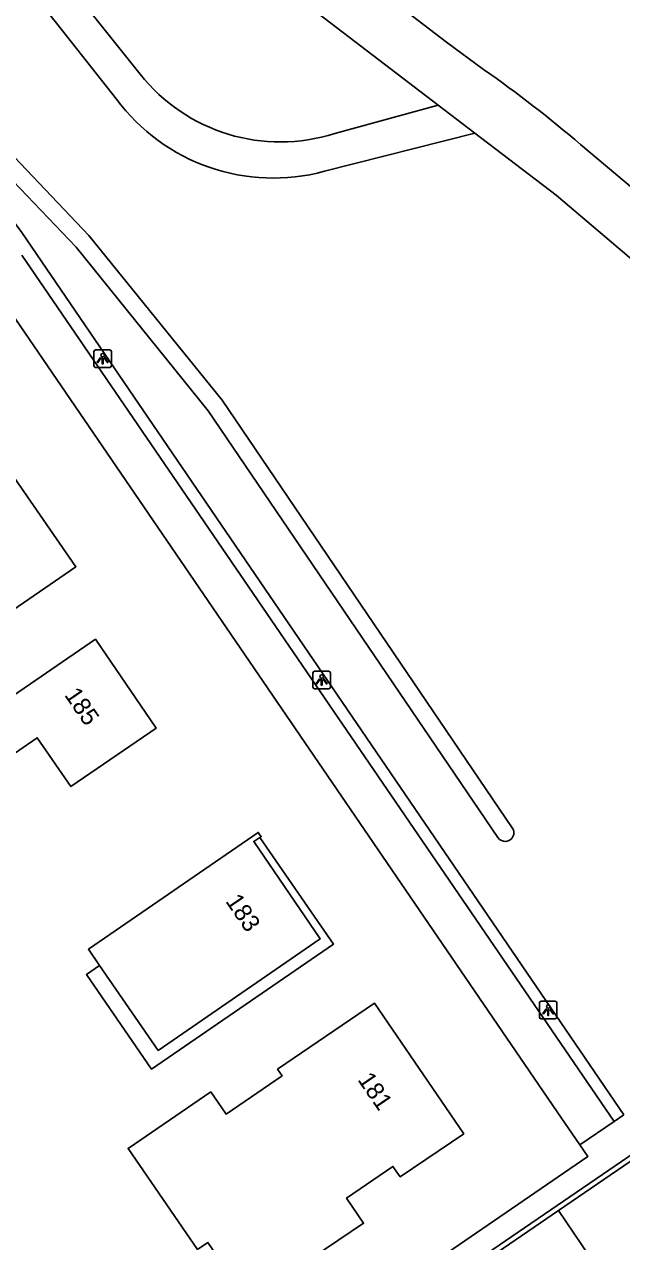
# Model space of a CAD drawing. Extents: x 155275 to 156263, y 382654 to 383635.
# Drawn here: x 155515.5 to 155549.6, y 383367.5 to 383436.9 of the extents above; entities that cross this region are included whole.
import ezdxf

# ---------------------------------------------------------------- set-up
doc = ezdxf.new("R2010")
doc.units = 0
for name, color, linetype in [('IMGEO_Fietspad_gesloten', 7, 'Continuous'), ('IMGEO_Greppel_droge_sloot', 7, 'Continuous'), ('IMGEO_Haag', 7, 'Continuous'), ('IMGEO_Lichtpunt', 7, 'Continuous'), ('IMGEO_Pand', 7, 'Continuous'), ('IMGEO_Pand_nummerreeks', 7, 'Continuous'), ('IMGEO_Pand_overbouw', 7, 'Continuous'), ('IMGEO_Rijbaan_lokaal_open', 7, 'Continuous'), ('IMGEO_Voetpad_halfverhard', 7, 'Continuous'), ('IMGEO_Voetpad_open', 7, 'Continuous')]:
    doc.layers.add(name, color=color, linetype=linetype)

msp = doc.modelspace()

# ---------------------------------------------------------------- linework, layer by layer
at = {"layer": 'IMGEO_Fietspad_gesloten'}
for points in [[(155521.739, 383449.967), (155531.359, 383442.207), (155539.572, 383435.878), (155541.698, 383434.327)], [(155519.768, 383447.575), (155529.931, 383439.333), (155539.112, 383432.294)], [(155539.112, 383432.294), (155541.2, 383430.694)], [(155541.2, 383430.694), (155545.826, 383427.147), (155560.459, 383414.713)], [(155547.221, 383430.048), (155553.146, 383425.07), (155565.982, 383413.832), (155570.236, 383409.747)]]:
    msp.add_lwpolyline(points, dxfattribs=at)
msp.add_arc((155499.301, 383373.901), 73.816, 49.52037, 54.94544, dxfattribs=at)
at = {"layer": 'IMGEO_Greppel_droge_sloot'}
for points in [[(155453.729, 383426.846), (155458.081, 383430.831), (155464.292, 383435.345), (155470.183, 383437.967), (155477.125, 383440.332), (155486.287, 383442.257), (155493.3, 383441.84), (155493.552, 383443.85), (155495.687, 383451.36), (155497.455, 383459.492), (155498.433, 383459.28), (155496.657, 383451.116), (155494.534, 383443.65), (155494.29, 383441.695), (155497.342, 383441.159), (155502.621, 383439.454), (155507.059, 383436.762), (155513.156, 383431.198), (155519.201, 383424.86), (155526.789, 383415.469), (155543.332, 383391.062)], [(155542.513, 383390.502), (155525.998, 383414.857), (155518.463, 383424.185), (155512.469, 383430.471), (155506.497, 383435.933), (155502.257, 383438.52), (155497.134, 383440.18), (155493.452, 383440.83), (155486.426, 383441.264), (155477.419, 383439.376), (155470.567, 383437.043), (155464.837, 383434.504), (155458.735, 383430.074), (155454.436, 383426.138), (155444.748, 383416.176), (155438.012, 383408.306), (155433.062, 383401.882), (155430.509, 383396.359), (155429.72, 383397.034), (155432.178, 383402.352), (155437.228, 383408.926), (155443.998, 383416.838), (155453.729, 383426.846)]]:
    msp.add_lwpolyline(points, dxfattribs=at)
msp.add_arc((155542.924, 383390.78), 0.496, 214.10377, 34.6218, dxfattribs=at)
at = {"layer": 'IMGEO_Haag'}
msp.add_lwpolyline([(155515.668, 383424.609), (155549.681, 383374.692)], dxfattribs=at)
msp.add_arc((155486.65, 383404.252), 35.447, 35.05036, 65.16243, dxfattribs=at)
at = {"layer": 'IMGEO_Lichtpunt'}
for p, q in [((155520.386, 383418.328), (155519.578, 383418.328)), ((155520.386, 383418.328), (155519.578, 383418.328)), ((155519.484, 383418.233), (155519.484, 383417.426)), ((155519.484, 383418.233), (155519.484, 383417.426)), ((155520.48, 383417.426), (155520.48, 383418.233)), ((155520.48, 383417.426), (155520.48, 383418.233)), ((155519.578, 383417.332), (155520.386, 383417.332)), ((155519.578, 383417.332), (155520.386, 383417.332)), ((155531.968, 383399.901), (155531.968, 383399.094)), ((155531.968, 383399.901), (155531.968, 383399.094)), ((155532.87, 383399.996), (155532.062, 383399.996)), ((155532.87, 383399.996), (155532.062, 383399.996)), ((155532.964, 383399.094), (155532.964, 383399.901)), ((155532.964, 383399.094), (155532.964, 383399.901)), ((155532.062, 383399), (155532.87, 383399)), ((155532.062, 383399), (155532.87, 383399)), ((155544.881, 383381.07), (155544.881, 383380.263)), ((155544.881, 383381.07), (155544.881, 383380.263)), ((155545.783, 383381.165), (155544.975, 383381.165)), ((155545.783, 383381.165), (155544.975, 383381.165)), ((155545.877, 383380.263), (155545.877, 383381.07)), ((155545.877, 383380.263), (155545.877, 383381.07)), ((155544.975, 383380.169), (155545.783, 383380.169)), ((155544.975, 383380.169), (155545.783, 383380.169))]:
    msp.add_line(p, q, dxfattribs=at)
for points in [[(155519.858, 383417.897), (155519.897, 383417.869), (155519.709, 383417.607), (155519.671, 383417.634), (155519.858, 383417.897)], [(155519.96, 383417.849), (155520.007, 383417.849), (155520.007, 383417.527), (155519.96, 383417.527), (155519.96, 383417.849)], [(155520.07, 383417.869), (155520.108, 383417.896), (155520.295, 383417.634), (155520.256, 383417.606), (155520.07, 383417.869)], [(155532.342, 383399.565), (155532.381, 383399.537), (155532.193, 383399.275), (155532.155, 383399.302), (155532.342, 383399.565)], [(155532.444, 383399.517), (155532.491, 383399.517), (155532.491, 383399.195), (155532.444, 383399.195), (155532.444, 383399.517)], [(155532.554, 383399.537), (155532.592, 383399.564), (155532.779, 383399.302), (155532.74, 383399.274), (155532.554, 383399.537)], [(155545.255, 383380.734), (155545.294, 383380.706), (155545.106, 383380.444), (155545.068, 383380.471), (155545.255, 383380.734)], [(155545.357, 383380.686), (155545.404, 383380.686), (155545.404, 383380.364), (155545.357, 383380.364), (155545.357, 383380.686)], [(155545.467, 383380.706), (155545.505, 383380.733), (155545.692, 383380.471), (155545.653, 383380.443), (155545.467, 383380.706)]]:
    msp.add_lwpolyline(points, dxfattribs=at)
for centre in [(155519.983, 383418.031), (155532.467, 383399.699), (155545.38, 383380.868)]:
    msp.add_circle(centre, 0.0994, dxfattribs=at)
for centre, start, end in [((155519.578, 383418.233), 90, 180), ((155519.578, 383418.233), 90, 180), ((155520.386, 383418.233), 0, 90), ((155520.386, 383418.233), 0, 90), ((155519.578, 383417.426), 180, 270), ((155519.578, 383417.426), 180, 270), ((155520.386, 383417.426), 270, 0), ((155520.386, 383417.426), 270, 360), ((155532.062, 383399.901), 90, 180), ((155532.062, 383399.901), 90, 180), ((155532.87, 383399.901), 0, 90), ((155532.87, 383399.901), 0, 90), ((155532.062, 383399.094), 180, 270), ((155532.062, 383399.094), 180, 270), ((155532.87, 383399.094), 270, 0), ((155532.87, 383399.094), 270, 360), ((155544.975, 383381.07), 90, 180), ((155544.975, 383381.07), 90, 180), ((155545.783, 383381.07), 0, 90), ((155545.783, 383381.07), 0, 90), ((155544.975, 383380.263), 180, 270), ((155544.975, 383380.263), 180, 270), ((155545.783, 383380.263), 270, 0), ((155545.783, 383380.263), 270, 360)]:
    msp.add_arc(centre, 0.0946, start, end, dxfattribs=at)
at = {"layer": 'IMGEO_Pand'}
for points in [[(155510.267, 383409.294), (155510.912, 383408.273), (155511.975, 383409.005), (155514.947, 383411.051), (155518.458, 383405.953), (155509.237, 383399.612), (155508.502, 383400.709), (155505.106, 383398.349), (155503.684, 383400.395), (155501.197, 383398.717), (155499.148, 383401.755), (155510.267, 383409.294)], [(155505.518, 383393.64), (155506.202, 383392.642), (155519.565, 383401.82), (155523.038, 383396.757), (155518.173, 383393.42), (155516.254, 383396.205), (155512.485, 383393.619), (155514.397, 383390.832), (155504.404, 383383.975), (155500.254, 383390.035), (155505.518, 383393.64)], [(155519.802, 383383.211), (155519.166, 383384.133), (155528.85, 383390.802), (155529.018, 383390.555), (155528.945, 383390.509), (155528.595, 383390.287), (155532.382, 383384.737), (155523.149, 383378.365), (155519.802, 383383.211)], [(155526.141, 383376.01), (155527.017, 383374.731), (155530.21, 383376.916), (155529.956, 383377.288), (155535.469, 383381.06), (155540.564, 383373.614), (155536.948, 383371.146), (155536.527, 383371.748), (155533.881, 383369.944), (155534.854, 383368.501), (155531.221, 383366.05), (155530.798, 383366.654), (155527.861, 383364.648), (155525.985, 383367.397), (155525.389, 383367.003), (155521.434, 383372.77), (155526.141, 383376.01)]]:
    msp.add_lwpolyline(points, dxfattribs=at)
at = {"layer": 'IMGEO_Pand_overbouw'}
msp.add_lwpolyline([(155528.945, 383390.509), (155528.595, 383390.287), (155532.382, 383384.737), (155523.149, 383378.365), (155519.802, 383383.211), (155519.053, 383382.695), (155522.762, 383377.297), (155533.147, 383384.432)], close=True, dxfattribs=at)
at = {"layer": 'IMGEO_Rijbaan_lokaal_open'}
for points in [[(155600.872, 383406.808), (155545.973, 383369.225)], [(155517.529, 383350.104), (155580.501, 383393.203)], [(155545.973, 383369.225), (155512.791, 383346.508), (155450.858, 383304.106), (155413.779, 383278.713), (155415.989, 383275.504), (155453.502, 383301.158), (155500.38, 383333.268), (155548.143, 383365.998)], [(155545.973, 383369.225), (155548.143, 383365.998)]]:
    msp.add_lwpolyline(points, dxfattribs=at)
at = {"layer": 'IMGEO_Voetpad_halfverhard'}
for points in [[(155520.762, 383432.641), (155506.923, 383450.177), (155504.601, 383453.472), (155502.499, 383456.665)], [(155504.72, 383457.033), (155507.181, 383453.112), (155510.071, 383449.121), (155522.122, 383434.065)], [(155533.209, 383430.683), (155539.112, 383432.294)], [(155541.2, 383430.694), (155532.632, 383428.516)]]:
    msp.add_lwpolyline(points, dxfattribs=at)
for centre, radius, start, end in [((155530.092, 383440.33), 10.138, 218.16814, 287.90405), ((155529.724, 383439.29), 11.16, 216.57123, 285.10259)]:
    msp.add_arc(centre, radius, start, end, dxfattribs=at)
at = {"layer": 'IMGEO_Voetpad_open'}
for points in [[(155515.37, 383423.737), (155549.13, 383374.315)], [(155547.186, 383372.985), (155545.891, 383374.867), (155513.415, 383422.397)], [(155549.13, 383374.315), (155549.681, 383374.692)], [(155547.186, 383372.985), (155549.13, 383374.315)], [(155516.403, 383350.958), (155517.291, 383351.483), (155547.646, 383372.316), (155547.186, 383372.985)]]:
    msp.add_lwpolyline(points, dxfattribs=at)

# ---------------------------------------------------------------- texts
at = {"layer": 'IMGEO_Pand_nummerreeks'}
for s, rotation, p in [('185', 304.45041, (155517.768, 383398.642)), ('183', 304.29957, (155526.953, 383386.874)), ('181', 304.38296, (155534.483, 383376.694))]:
    msp.add_text(s, height=1, rotation=rotation, dxfattribs=at).set_placement(p)

doc.saveas('drawing.dxf')
